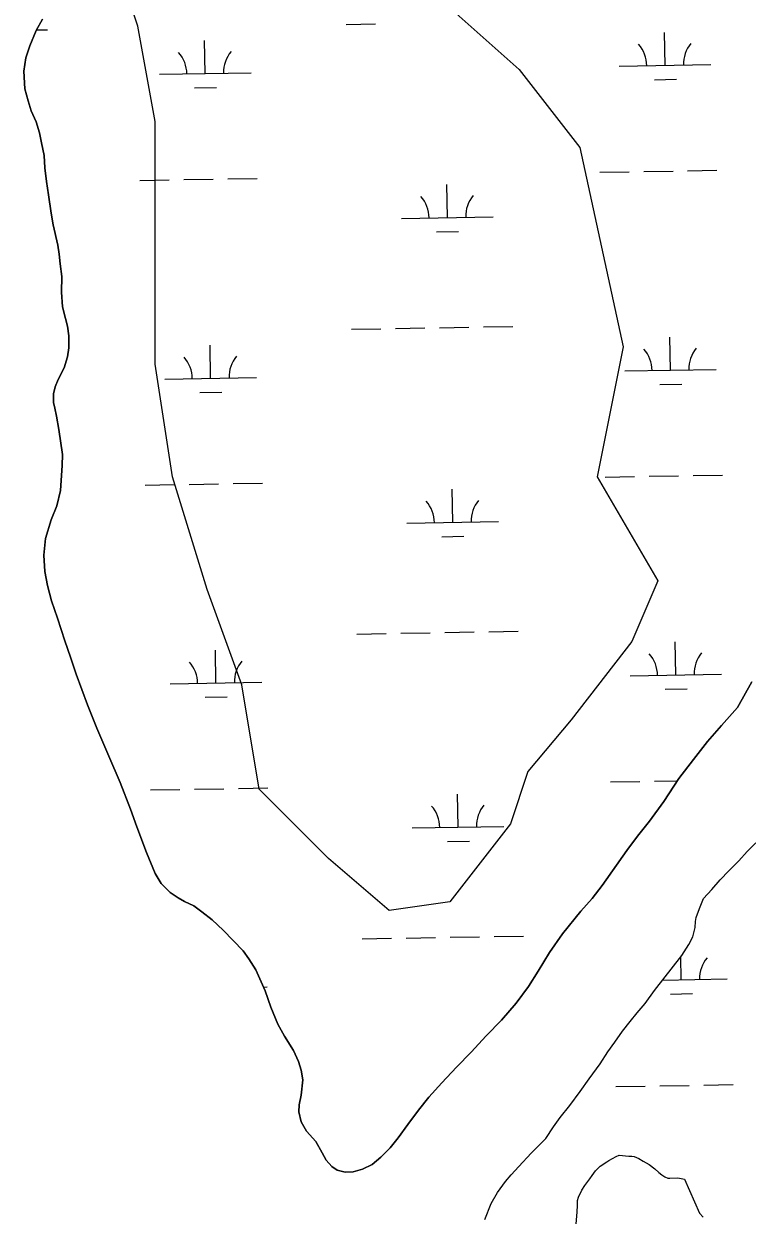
# Model space of a CAD drawing. Extents: x 3903937 to 3942190, y 260677 to 286651.
# Drawn here: x 3915935 to 3916724, y 272772 to 274074 of the extents above; entities that cross this region are included whole.
import ezdxf

# ---------------------------------------------------------------- set-up
doc = ezdxf.new("R2010")
doc.units = 0
for name, color, linetype in [('V-SITE-VEGE', 7, 'Continuous'), ('V-TOPO-SHOR', 7, 'Continuous'), ('V-WETL-SWMP', 7, 'Continuous')]:
    doc.layers.add(name, color=color, linetype=linetype)

msp = doc.modelspace()

# ---------------------------------------------------------------- linework, layer by layer
at = {"layer": 'V-SITE-VEGE'}
for points in [[(3916390.3, 274099.5), (3916475.4, 274023.8), (3916541.6, 273938.6), (3916588.9, 273721), (3916560.5, 273579.1), (3916626.7, 273465.5), (3916598.4, 273399.3), (3916532.2, 273314.1), (3916484.9, 273257.4), (3916466, 273200.6), (3916399.8, 273115.4), (3916333.6, 273106), (3916267.4, 273162.7), (3916191.7, 273238.4), (3916172.8, 273352), (3916135, 273456.1), (3916097.1, 273579.1), (3916078.2, 273702.1), (3916078.2, 273853.5), (3916078.2, 273967), (3916059.3, 274071.1), (3916021.5, 274184.6)], [(3916537.7, 272763.9), (3916538.8, 272776.7), (3916539.3, 272784.4), (3916539.3, 272789.5), (3916540.4, 272793.1), (3916544, 272800.8), (3916547.1, 272805.9), (3916552.8, 272813), (3916555.3, 272816.6), (3916558.9, 272821.7), (3916564.1, 272826.8), (3916571.2, 272831.4), (3916573.3, 272832.9), (3916581.5, 272837.5), (3916584.6, 272839), (3916595.3, 272837.9), (3916598.4, 272837.9), (3916601, 272837.4), (3916606.1, 272835.3), (3916610.7, 272832.2), (3916617.3, 272828.6), (3916623.4, 272824), (3916628, 272819.9), (3916631.1, 272817.3), (3916634.6, 272815.2), (3916637.7, 272813.7), (3916639.8, 272813.7), (3916648.5, 272814.1), (3916656.1, 272812.6)], [(3916656.1, 272812.6), (3916672.4, 272775.7), (3916676.4, 272771)]]:
    msp.add_lwpolyline(points, dxfattribs=at)
at = {"layer": 'V-TOPO-SHOR'}
for points in [[(3915955.3, 274078.5), (3915948.6, 274066.4), (3915941.6, 274049.5), (3915937.3, 274036.3), (3915935, 274021.9), (3915936, 274002.6), (3915939.8, 273989.5), (3915943.1, 273978.7), (3915948.4, 273966.7), (3915952.1, 273954.4), (3915954.2, 273943.6), (3915957.1, 273930), (3915958.1, 273916.4), (3915959.8, 273901.6), (3915962, 273886.8), (3915965, 273866.8), (3915967.1, 273854), (3915972.1, 273832.1), (3915973.4, 273822.1), (3915974.7, 273811.7), (3915976.5, 273797.7), (3915976.2, 273780.5), (3915977.2, 273764.5), (3915980.5, 273752.1), (3915982.6, 273743.7), (3915984.3, 273732.9), (3915984, 273720.1), (3915982.5, 273710.1), (3915979, 273698), (3915972.4, 273685.2), (3915969.2, 273677.5), (3915967.3, 273669.9), (3915967.4, 273660.3), (3915968.7, 273653.9), (3915970.7, 273645.5), (3915973.3, 273630.7), (3915977.2, 273603.5), (3915976.9, 273591.5), (3915975.1, 273564.3), (3915970.9, 273547.4), (3915965, 273532.2), (3915958.8, 273511.7), (3915957, 273493.7), (3915958, 273475.7), (3915960.9, 273460.5), (3915965.1, 273443.7), (3915971.7, 273425), (3915979.9, 273400.2), (3915986.1, 273382.3), (3915992.3, 273363.9), (3916004.6, 273330.4), (3916014.5, 273304.9), (3916027.6, 273274.2)], [(3916027.6, 273274.2), (3916040.3, 273245.5), (3916051.4, 273216.4), (3916058.4, 273197.2), (3916068.7, 273169.3), (3916078.5, 273146.2), (3916085, 273135.4), (3916094.7, 273125.5), (3916103.6, 273119.6), (3916110.4, 273115.7), (3916120.5, 273111), (3916129.4, 273104.3), (3916140.6, 273095.6), (3916152.4, 273084.5), (3916174.2, 273061.9), (3916180.7, 273053.1), (3916188, 273041.2), (3916198.2, 273018.1), (3916204.4, 273000.5), (3916212.2, 272981.8), (3916219.5, 272968.6), (3916229.3, 272953.1), (3916234.6, 272941.2), (3916237.5, 272931.6), (3916239.6, 272921.2), (3916237.8, 272904.4), (3916235.5, 272893.9), (3916235.2, 272886.3), (3916237.7, 272875.1), (3916243.4, 272865.2), (3916253.5, 272853.7), (3916260.4, 272841.3), (3916264.9, 272833.4), (3916271, 272826.6), (3916277, 272822.3), (3916285.8, 272820.4), (3916294.3, 272820.5), (3916304.6, 272823.4), (3916315, 272828.7), (3916324.5, 272836.8), (3916334.8, 272846.9), (3916343.5, 272857.8), (3916354.2, 272872.3), (3916365.6, 272888), (3916377.1, 272902.1), (3916391, 272917.9), (3916407.2, 272934.8), (3916423.1, 272951.4), (3916439.7, 272969.2), (3916456.4, 272986.2), (3916472.2, 273004.7), (3916485.6, 273022.9), (3916496.3, 273039.8), (3916508.5, 273059.9), (3916522.7, 273080.5), (3916542.9, 273105.1), (3916555.1, 273118.8), (3916566.2, 273133), (3916593, 273171.2), (3916604.5, 273187), (3916617.6, 273203.5), (3916633.4, 273224.9), (3916649.9, 273249.9), (3916665.7, 273270.8), (3916681.2, 273290.2), (3916696.2, 273307.6), (3916713.6, 273327.3), (3916729.4, 273355.5)], [(3916438, 272768.7), (3916444.9, 272786.2), (3916452, 272798.2), (3916460.6, 272810.2), (3916466.8, 272817.4), (3916475.1, 272826.6), (3916488.8, 272841), (3916504.5, 272857), (3916513.1, 272869.8), (3916520.2, 272879.8), (3916530.7, 272893), (3916542.1, 272908.5), (3916551.9, 272922.1), (3916564, 272938.5), (3916572.2, 272951.7), (3916580, 272962), (3916588.2, 272974), (3916596.5, 272984.8), (3916604.3, 272994), (3916612.9, 273004.4), (3916623.1, 273018.4), (3916652.9, 273056.7), (3916660.7, 273068.7), (3916664.9, 273077.1), (3916667.6, 273087.4), (3916668, 273093.8), (3916668.7, 273098.1), (3916672.2, 273108.1), (3916676.8, 273118.8), (3916685.9, 273128.8), (3916694.9, 273139.2), (3916704.3, 273149.2), (3916715.3, 273160), (3916724.3, 273170.1)]]:
    msp.add_lwpolyline(points, dxfattribs=at)
at = {"layer": 'V-WETL-SWMP'}
for p, q in [((3915948.6, 274066.4), (3915955.3, 274078.5)), ((3915941.6, 274049.5), (3915948.6, 274066.4)), ((3915948.8, 274066.9), (3915960.8, 274067.1)), ((3916286.6, 274072.8), (3916318.6, 274073.4)), ((3916133, 274019.3), (3916132.3, 274055.3)), ((3916634.8, 274028.2), (3916634.2, 274064.2)), ((3915937.3, 274036.3), (3915941.6, 274049.5)), ((3915935, 274021.9), (3915937.3, 274036.3)), ((3916584.8, 274027.3), (3916684.8, 274029.1)), ((3915936, 274002.6), (3915935, 274021.9)), ((3916083, 274018.5), (3916183, 274020.2)), ((3916623.1, 274012.5), (3916647.1, 274013)), ((3915939.8, 273989.5), (3915936, 274002.6)), ((3916121.2, 274003.7), (3916145.2, 274004.1)), ((3915943.1, 273978.7), (3915939.8, 273989.5)), ((3915948.4, 273966.7), (3915943.1, 273978.7)), ((3915952.1, 273954.4), (3915948.4, 273966.7)), ((3915954.2, 273943.6), (3915952.1, 273954.4)), ((3915957.1, 273930), (3915954.2, 273943.6)), ((3915958.1, 273916.4), (3915957.1, 273930)), ((3915959.8, 273901.6), (3915958.1, 273916.4)), ((3916563.4, 273911.5), (3916595.4, 273912)), ((3916611.4, 273912.3), (3916643.4, 273912.9)), ((3916659.4, 273913.2), (3916691.4, 273913.7)), ((3915962, 273886.8), (3915959.8, 273901.6)), ((3916061.6, 273902.6), (3916093.6, 273903.2)), ((3916109.6, 273903.5), (3916141.6, 273904)), ((3916157.6, 273904.3), (3916189.6, 273904.9)), ((3916397.2, 273862.1), (3916396.6, 273898.1)), ((3915965, 273866.8), (3915962, 273886.8)), ((3915967.1, 273854), (3915965, 273866.8)), ((3916347.2, 273861.2), (3916447.2, 273863)), ((3915972.1, 273832.1), (3915967.1, 273854)), ((3916385.5, 273846.5), (3916409.5, 273846.9)), ((3915973.4, 273822.1), (3915972.1, 273832.1)), ((3915974.7, 273811.7), (3915973.4, 273822.1)), ((3915976.5, 273797.7), (3915974.7, 273811.7)), ((3915976.2, 273780.5), (3915976.5, 273797.7)), ((3915977.2, 273764.5), (3915976.2, 273780.5)), ((3915980.5, 273752.1), (3915977.2, 273764.5)), ((3915982.6, 273743.7), (3915980.5, 273752.1)), ((3915984.3, 273732.9), (3915982.6, 273743.7)), ((3916292.5, 273740.2), (3916324.5, 273740.7)), ((3916340.5, 273741), (3916372.5, 273741.6)), ((3916388.5, 273741.9), (3916420.5, 273742.4)), ((3916436.5, 273742.7), (3916468.5, 273743.3)), ((3915984, 273720.1), (3915984.3, 273732.9)), ((3916640.7, 273695.6), (3916640, 273731.6)), ((3915982.5, 273710.1), (3915984, 273720.1)), ((3916138.8, 273686.7), (3916138.2, 273722.7)), ((3915979, 273698), (3915982.5, 273710.1)), ((3915972.4, 273685.2), (3915979, 273698)), ((3916088.8, 273685.8), (3916188.8, 273687.6)), ((3916590.7, 273694.7), (3916690.6, 273696.4)), ((3915967.3, 273669.9), (3915969.2, 273677.5)), ((3915969.2, 273677.5), (3915972.4, 273685.2)), ((3916628.9, 273679.9), (3916652.9, 273680.3)), ((3915967.4, 273660.3), (3915967.3, 273669.9)), ((3916127.1, 273671.1), (3916151.1, 273671.5)), ((3915968.7, 273653.9), (3915967.4, 273660.3)), ((3915970.7, 273645.5), (3915968.7, 273653.9)), ((3915973.3, 273630.7), (3915970.7, 273645.5)), ((3915977.2, 273603.5), (3915973.3, 273630.7)), ((3915976.9, 273591.5), (3915977.2, 273603.5)), ((3915975.1, 273564.3), (3915976.9, 273591.5)), ((3916067.5, 273570), (3916099.5, 273570.6)), ((3916115.5, 273570.9), (3916147.4, 273571.4)), ((3916163.4, 273571.7), (3916195.4, 273572.3)), ((3916569.3, 273578.9), (3916601.3, 273579.4)), ((3916617.3, 273579.7), (3916649.3, 273580.3)), ((3916665.3, 273580.5), (3916697.3, 273581.1)), ((3915970.9, 273547.4), (3915975.1, 273564.3)), ((3916403.1, 273529.5), (3916402.4, 273565.5)), ((3915965, 273532.2), (3915970.9, 273547.4)), ((3915958.8, 273511.7), (3915965, 273532.2)), ((3916353.1, 273528.6), (3916453.1, 273530.4)), ((3915957, 273493.7), (3915958.8, 273511.7)), ((3916391.3, 273513.8), (3916415.3, 273514.3)), ((3915958, 273475.7), (3915957, 273493.7)), ((3915960.9, 273460.5), (3915958, 273475.7)), ((3915965.1, 273443.7), (3915960.9, 273460.5)), ((3915971.7, 273425), (3915965.1, 273443.7)), ((3915979.9, 273400.2), (3915971.7, 273425)), ((3916298.4, 273407.6), (3916330.4, 273408.1)), ((3916346.3, 273408.4), (3916378.3, 273409)), ((3916394.3, 273409.2), (3916426.3, 273409.8)), ((3916442.3, 273410.1), (3916474.3, 273410.7)), ((3915986.1, 273382.3), (3915979.9, 273400.2)), ((3916144.7, 273354.1), (3916144, 273390.1)), ((3916646.5, 273362.9), (3916645.9, 273398.9)), ((3915992.3, 273363.9), (3915986.1, 273382.3)), ((3916004.6, 273330.4), (3915992.3, 273363.9)), ((3916596.5, 273362.1), (3916696.5, 273363.8)), ((3916094.7, 273353.2), (3916194.7, 273355)), ((3916729.3, 273355.5), (3916713.6, 273327.3)), ((3916133, 273338.5), (3916156.9, 273338.9)), ((3916634.8, 273347.3), (3916658.8, 273347.7)), ((3916014.5, 273304.9), (3916004.6, 273330.4)), ((3916713.6, 273327.3), (3916696.2, 273307.6)), ((3916027.6, 273274.2), (3916014.5, 273304.9)), ((3916696.2, 273307.6), (3916681.2, 273290.2)), ((3916681.2, 273290.2), (3916665.7, 273270.8)), ((3916040.3, 273245.5), (3916027.6, 273274.2)), ((3916665.7, 273270.8), (3916649.9, 273249.9)), ((3916051.4, 273216.4), (3916040.3, 273245.5)), ((3916575.1, 273246.2), (3916607.1, 273246.8)), ((3916623.1, 273247.1), (3916648.4, 273247.5)), ((3916649.9, 273249.9), (3916633.4, 273224.9)), ((3916073.3, 273237.4), (3916105.3, 273238)), ((3916121.3, 273238.2), (3916153.3, 273238.8)), ((3916169.3, 273239.1), (3916201.3, 273239.6)), ((3916408.9, 273196.9), (3916408.3, 273232.9)), ((3916633.4, 273224.9), (3916617.6, 273203.5)), ((3916058.4, 273197.2), (3916051.4, 273216.4)), ((3916068.7, 273169.3), (3916058.4, 273197.2)), ((3916358.9, 273196), (3916458.9, 273197.7)), ((3916617.6, 273203.5), (3916604.5, 273187)), ((3916397.2, 273181.2), (3916421.2, 273181.6)), ((3916604.5, 273187), (3916593, 273171.2)), ((3916078.5, 273146.2), (3916068.7, 273169.3)), ((3916593, 273171.2), (3916566.2, 273133)), ((3916715.3, 273160), (3916724.3, 273170.1)), ((3916724.3, 273170.1), (3916733.7, 273179.7)), ((3916704.3, 273149.2), (3916715.3, 273160)), ((3916085, 273135.4), (3916078.5, 273146.2)), ((3916694.9, 273139.2), (3916704.3, 273149.2)), ((3916094.7, 273125.5), (3916085, 273135.4)), ((3916566.2, 273133), (3916555.1, 273118.8)), ((3916676.8, 273118.8), (3916685.9, 273128.8)), ((3916685.9, 273128.8), (3916694.9, 273139.2)), ((3916103.6, 273119.6), (3916094.7, 273125.5)), ((3916110.4, 273115.7), (3916103.6, 273119.6)), ((3916120.5, 273111), (3916110.4, 273115.7)), ((3916555.1, 273118.8), (3916542.9, 273105.1)), ((3916672.2, 273108.1), (3916676.8, 273118.8)), ((3916129.4, 273104.3), (3916120.5, 273111)), ((3916140.6, 273095.6), (3916129.4, 273104.3)), ((3916542.9, 273105.1), (3916522.7, 273080.5)), ((3916668.7, 273098.1), (3916672.2, 273108.1)), ((3916152.4, 273084.5), (3916140.6, 273095.6)), ((3916667.6, 273087.4), (3916668, 273093.8)), ((3916668, 273093.8), (3916668.7, 273098.1)), ((3916174.2, 273061.9), (3916152.4, 273084.5)), ((3916352.2, 273075.8), (3916384.2, 273076.3)), ((3916400.2, 273076.6), (3916432.2, 273077.2)), ((3916448.2, 273077.5), (3916480.2, 273078)), ((3916522.7, 273080.5), (3916508.5, 273059.9)), ((3916660.7, 273068.7), (3916664.9, 273077.1)), ((3916664.9, 273077.1), (3916667.6, 273087.4)), ((3916304.2, 273074.9), (3916336.2, 273075.5)), ((3916652.9, 273056.7), (3916660.7, 273068.7)), ((3916180.7, 273053.1), (3916174.2, 273061.9)), ((3916188, 273041.2), (3916180.7, 273053.1)), ((3916508.5, 273059.9), (3916496.3, 273039.8)), ((3916623.1, 273018.4), (3916652.9, 273056.7)), ((3916652.4, 273030.3), (3916651.9, 273055.5)), ((3916198.2, 273018.1), (3916188, 273041.2)), ((3916496.3, 273039.8), (3916485.6, 273022.9)), ((3916632.1, 273030), (3916702.4, 273031.2)), ((3916196.4, 273022.3), (3916200.5, 273022.4)), ((3916204.4, 273000.5), (3916198.2, 273018.1)), ((3916485.6, 273022.9), (3916472.2, 273004.7)), ((3916612.9, 273004.4), (3916623.1, 273018.4)), ((3916640.6, 273014.7), (3916664.6, 273015.1)), ((3916212.2, 272981.8), (3916204.4, 273000.5)), ((3916472.2, 273004.7), (3916456.4, 272986.2)), ((3916604.3, 272994), (3916612.9, 273004.4)), ((3916456.4, 272986.2), (3916439.7, 272969.2)), ((3916588.2, 272974), (3916596.5, 272984.8)), ((3916596.5, 272984.8), (3916604.3, 272994)), ((3916219.5, 272968.6), (3916212.2, 272981.8)), ((3916580, 272962), (3916588.2, 272974)), ((3916229.3, 272953.1), (3916219.5, 272968.6)), ((3916439.7, 272969.2), (3916423.1, 272951.4)), ((3916572.2, 272951.7), (3916580, 272962)), ((3916234.6, 272941.2), (3916229.3, 272953.1)), ((3916423.1, 272951.4), (3916407.2, 272934.8)), ((3916564, 272938.5), (3916572.2, 272951.7)), ((3916237.5, 272931.6), (3916234.6, 272941.2)), ((3916407.2, 272934.8), (3916391, 272917.9)), ((3916551.9, 272922.1), (3916564, 272938.5)), ((3916239.6, 272921.2), (3916237.5, 272931.6)), ((3916237.8, 272904.4), (3916239.6, 272921.2)), ((3916542.1, 272908.5), (3916551.9, 272922.1)), ((3916391, 272917.9), (3916377.1, 272902.1)), ((3916530.7, 272893), (3916542.1, 272908.5)), ((3916581, 272913.6), (3916613, 272914.2)), ((3916629, 272914.4), (3916661, 272915)), ((3916677, 272915.3), (3916709, 272915.9)), ((3916235.2, 272886.3), (3916235.5, 272893.9)), ((3916235.5, 272893.9), (3916237.8, 272904.4)), ((3916377.1, 272902.1), (3916365.6, 272888)), ((3916237.7, 272875.1), (3916235.2, 272886.3)), ((3916365.6, 272888), (3916354.2, 272872.3)), ((3916520.2, 272879.8), (3916530.7, 272893)), ((3916243.4, 272865.2), (3916237.7, 272875.1)), ((3916354.2, 272872.3), (3916343.5, 272857.8)), ((3916504.5, 272857), (3916513.1, 272869.8)), ((3916513.1, 272869.8), (3916520.2, 272879.8)), ((3916253.5, 272853.7), (3916243.4, 272865.2)), ((3916343.5, 272857.8), (3916334.8, 272846.9)), ((3916488.8, 272841), (3916504.5, 272857)), ((3916260.4, 272841.3), (3916253.5, 272853.7)), ((3916334.8, 272846.9), (3916324.5, 272836.8)), ((3916264.9, 272833.4), (3916260.4, 272841.3)), ((3916271, 272826.6), (3916264.9, 272833.4)), ((3916315, 272828.7), (3916304.6, 272823.4)), ((3916324.5, 272836.8), (3916315, 272828.7)), ((3916475.1, 272826.6), (3916488.8, 272841)), ((3916277, 272822.3), (3916271, 272826.6)), ((3916285.8, 272820.4), (3916277, 272822.3)), ((3916294.3, 272820.5), (3916285.8, 272820.4)), ((3916304.6, 272823.4), (3916294.3, 272820.5)), ((3916460.6, 272810.2), (3916466.8, 272817.4)), ((3916466.8, 272817.4), (3916475.1, 272826.6)), ((3916452, 272798.2), (3916460.6, 272810.2)), ((3916444.9, 272786.2), (3916452, 272798.2)), ((3916438, 272768.7), (3916444.9, 272786.2))]:
    msp.add_line(p, q, dxfattribs=at)
for centre, start, end in [((3916690, 274029.6), 140.2366, 181.7802), ((3916077.7, 274018.8), 0.2366, 41.7802), ((3916188.2, 274020.8), 140.2366, 181.7802), ((3916579.6, 274027.7), 0.2366, 41.7802), ((3916342, 273861.6), 0.2366, 41.7802), ((3916452.4, 273863.6), 140.2366, 181.7802), ((3916585.4, 273695.1), 0.2366, 41.7802), ((3916695.9, 273697), 140.2366, 181.7802), ((3916083.6, 273686.2), 0.2366, 41.7802), ((3916194.1, 273688.2), 140.2366, 181.7802), ((3916347.8, 273529), 0.2366, 41.7802), ((3916458.3, 273530.9), 140.2366, 181.7802), ((3916089.4, 273353.6), 0.2366, 41.7802), ((3916199.9, 273355.5), 140.2366, 181.7802), ((3916591.3, 273362.4), 0.2366, 41.7802), ((3916701.7, 273364.4), 140.2366, 181.7802), ((3916353.7, 273196.4), 0.2366, 41.7802), ((3916464.2, 273198.3), 140.2366, 181.7802), ((3916707.6, 273031.8), 140.2366, 181.7802), ((3916597.1, 273029.8), 0.2366, 0.8325)]:
    msp.add_arc(centre, 35.2, start, end, dxfattribs=at)

doc.saveas('drawing.dxf')
